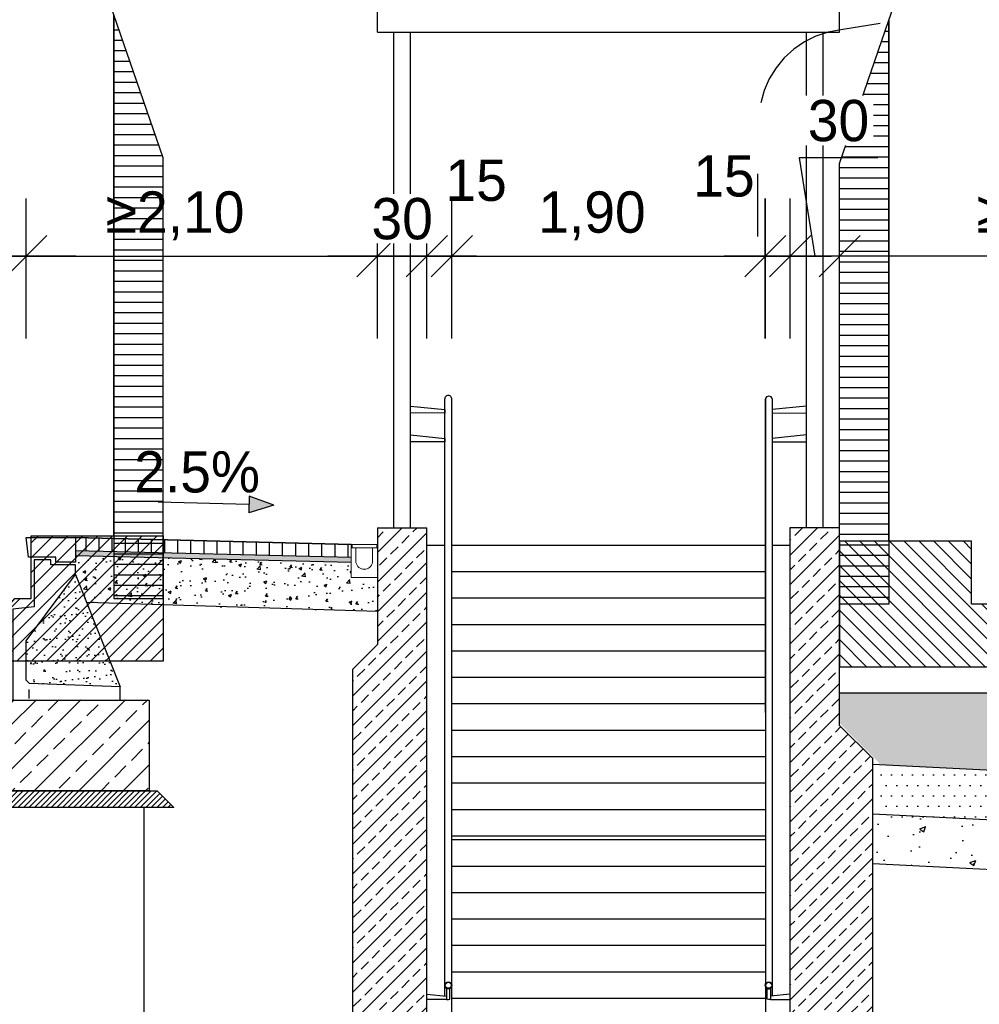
# Model space of a CAD drawing. Extents: x -805 to 3526, y -961 to 1039.
# Tile 462 of 471: x 1587.43 to 1593.24, y 34.54 to 40.51. Entities that reach past the tile are written whole.
import ezdxf
from ezdxf import colors
from ezdxf.entities.mleader import LeaderData, LeaderLine
from ezdxf.enums import TextEntityAlignment as Align
from ezdxf.math import Vec2, Vec3

# ---------------------------------------------------------------- set-up
doc = ezdxf.new("R2010")
doc.units = 0
doc.linetypes.add('AUSGEZOGEN', pattern=[2, 1, 1])
doc.linetypes.add('STRICHPUNKT', pattern=[1, 0.5, -0.25, 0, -0.25])
doc.layers.get('0').update_dxf_attribs({"color": 251})
for name, color, linetype in [('361___H__Lichtraumprofil GC Hauptgleise', 8, 'Continuous'), ('_IB_Konstruktion geschnitten', 4, 'Continuous'), ('Lichtraumprofil', 9, 'Continuous'), ('Schnitt 3 m', 251, 'Continuous'), ('TTK-B-Gleis', 254, 'Continuous'), ('TTK-P-Entwässerung', 162, 'AUSGEZOGEN'), ('TTK-P-Gleisachse', 250, 'Continuous'), ('TTK-P-Planung', 12, 'Continuous'), ('TTK-P-PU', 12, 'Continuous'), ('TTK-P-TEXT', 12, 'AUSGEZOGEN'), ('TTK-P-Verm', 251, 'Continuous')]:
    doc.layers.add(name, color=color, linetype=linetype)
for name, color, linetype, lineweight in [('EB-2236S-BSTG-FUND-SRA', 7, 'Continuous', 25), ('EB-2236S-BSTG-SAUB-SRA', 7, 'Continuous', 25), ('EB-2236S-DS-TS-LIN', 162, 'Continuous', 25), ('EB-2236S-DS-TS-SRA', 42, 'Continuous', 25), ('EB-2236S-GLEISACHSE-LIN', 7, 'STRICHPUNKT', 25), ('EB-2236S-HINTERFUE-SRA', 7, 'Continuous', 25), ('EB-2236S-PLANUM-LIN', 12, 'Continuous', 35), ('EB-2236S-Q-BAHNSTEIG-LIN', 162, 'Continuous', 25), ('TTK-B-Bestand', 252, 'Continuous', 35), ('TTK-P-Treppe oben', 12, 'Continuous', 25)]:
    doc.layers.add(name, color=color, linetype=linetype, lineweight=lineweight)
doc.styles.add('AKG DIN 6776', font='AKG_DIN67.TTF')
doc.styles.add('TTK AKG DIN 6776', font='AKG_DIN67.TTF', dxfattribs={"height": 0.25})
doc.dimstyles.new('TTK', dxfattribs={"dimtxt": 2.5, "dimasz": 2.5, "dimexe": 3.5, "dimexo": 0.1, "dimgap": 1, "dimtad": 1, "dimzin": 0, "dimtxsty": 'AKG DIN 6776', "dimblk": 'OBLIQUE', "dimcen": -0.09, "dimdle": 3, "dimclrd": 256, "dimclre": 256, "dimclrt": 256, "dimadec": 3, "dimazin": 0, "dimtfac": 1, "dimtofl": 0, "dimtmove": 0, "dimatfit": 3, "dimldrblk": 'OBLIQUE', "dimfxl": 7, "dimfxlon": 1, "dimtolj": 1, "dimtzin": 0, "dimlwd": -1, "dimlwe": -1, "dimarcsym": 0})
doc.dimstyles.new('TTK$6', dxfattribs={"dimtxt": 2.5, "dimasz": 2.5, "dimexe": 3.5, "dimexo": 0.1, "dimgap": 1, "dimtad": 1, "dimzin": 0, "dimtxsty": 'AKG DIN 6776', "dimblk": 'OBLIQUE', "dimcen": -0.09, "dimdle": 3, "dimse1": 1, "dimse2": 1, "dimclrd": 256, "dimclre": 256, "dimclrt": 256, "dimadec": 3, "dimazin": 0, "dimtfac": 1, "dimtofl": 0, "dimtmove": 0, "dimatfit": 3, "dimldrblk": 'OBLIQUE', "dimfxl": 7, "dimfxlon": 1, "dimtolj": 1, "dimtzin": 0, "dimlwd": -1, "dimlwe": -1, "dimarcsym": 0})
pattern_1 = [(0, (-142.05051, 86.792254), (1e-17, 0.0635), [])]
pattern_2 = [(45, (-142.05051, 87.43236), (-0.04490128, 0.04490128), [])]
pattern_3 = [(0, (-620.239846, 50.22719), (1e-17, 0.0635), [])]
pattern_4 = [(45, (-620.239846, 50.867296), (-0.0449012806, 0.0449012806), [])]

# ---------------------------------------------------------------- blocks, each defined once
blk = doc.blocks.new('Pvi_Bstg76l')
at = {"color": 0}
blk.add_line((-0.3, -0.225), (-0.57, -0.905), dxfattribs=at)
for points in [[(0, 0), (-0.3, 0), (-0.3, -0.15), (-0.18, -0.15), (-0.18, -0.12), (-0.015, -0.12)], [(0.08, -0.985), (-0.57, -0.985), (-0.57, -0.905), (-0.02, -0.885), (0, -0.865), (0, -0.625), (-0.3, -0.225), (-0.3, -0.165), (-0.15, -0.165), (-0.15, -0.135), (-0.05, -0.135), (-0.05, -0.42), (0.08, -0.435)]]:
    blk.add_lwpolyline(points, close=True, dxfattribs=at)
blk = doc.blocks.new('_OBLIQUE')
at = {"color": 0, "linetype": 'ByBlock'}
blk.add_line((-0.5, -0.5), (0.5, 0.5), dxfattribs=at)
blk = doc.blocks.new('*D657')
at = {"layer": 'DEFPOINTS', "color": 0}
for p in [(1592.3941, 39.0763), (1592.3941, 37.3359), (1594.8941, 37.3359)]:
    blk.add_point(p, dxfattribs=at)
at = {"layer": 'TTK-P-Verm'}
for p, q in [((1592.3941, 38.5763), (1592.3941, 39.4263)), ((1594.8941, 38.5763), (1594.8941, 39.4263)), ((1595.1941, 39.0763), (1592.0941, 39.0763))]:
    blk.add_line(p, q, dxfattribs=at)
at = {"layer": 'TTK-P-Verm', "xscale": 0.25, "yscale": 0.25, "zscale": 0.25, "rotation": 180}
blk.add_blockref('_OBLIQUE', (1592.3941, 39.0763), dxfattribs=at)
at = {"layer": 'TTK-P-Verm', "xscale": 0.25, "yscale": 0.25, "zscale": 0.25}
blk.add_blockref('_OBLIQUE', (1594.8941, 39.0763), dxfattribs=at)
at = {"layer": 'TTK-P-Verm', "insert": (1593.6441, 39.3202), "char_height": 0.25, "attachment_point": 5, "style": 'AKG DIN 6776'}
blk.add_mtext('\\A1;{\\fArial|b0|i0|c0|p34;≥}2,50', dxfattribs=at)
blk = doc.blocks.new('A$C59C97115')
at = {"layer": 'Lichtraumprofil', "transparency": 33554559}
h = blk.add_hatch(dxfattribs=at)
h.set_pattern_fill('ANSI31', color=42, scale=0.02, angle=315)
h.set_pattern_definition(pattern_1)
h.paths.add_polyline_path([(-2.2, 3.9172), (-2.5, 3.05), (-2.5, 0.38), (-2.2, 0.38)])
h = blk.add_hatch(dxfattribs=at)
h.set_pattern_fill('ANSI31', color=42, scale=0.02, angle=315)
h.set_pattern_definition(pattern_1)
h.paths.add_polyline_path([(2.2, 3.9172), (2.5, 3.05), (2.5, 0.38), (2.2, 0.38)])
h = blk.add_hatch(dxfattribs=at)
h.set_pattern_fill('ANSI31', color=42, scale=0.02)
h.set_pattern_definition(pattern_2)
h.paths.add_polyline_path([(-1.6, 0.38), (-1.7, 0.38), (-1.7, 0.76), (-2.2, 0.76), (-2.5, 0.76), (-2.5, 0), (-1.275, 0)])
h = blk.add_hatch(dxfattribs=at)
h.set_pattern_fill('ANSI31', color=42, scale=0.02)
h.set_pattern_definition(pattern_2)
h.paths.add_polyline_path([(1.6, 0.38), (1.7, 0.38), (1.7, 0.76), (2.2, 0.76), (2.5, 0.76), (2.5, 0), (1.275, 0)])
at = {"layer": 'Lichtraumprofil', "color": 42}
for p, q in [((-2.2, 3.9172), (-1.86, 4.9)), ((-1.86, 4.9), (-1.51, 4.9)), ((-1.615, 4.9), (0, 4.9)), ((1.615, 4.9), (0, 4.9)), ((1.86, 4.9), (1.51, 4.9)), ((2.2, 3.9172), (1.86, 4.9)), ((-2.2, 0.76), (-2.2, 3.9172)), ((2.2, 0.76), (2.2, 3.9172)), ((-1.7, 0.76), (-2.2, 0.76)), ((-1.7, 0.38), (-1.7, 0.76)), ((1.7, 0.38), (1.7, 0.76)), ((1.7, 0.76), (2.2, 0.76)), ((-1.6, 0.38), (-1.7, 0.38)), ((-1.275, 0), (-1.6, 0.38)), ((1.275, 0), (1.6, 0.38)), ((1.6, 0.38), (1.7, 0.38)), ((0, 0), (-1.275, 0)), ((0, 0), (1.275, 0))]:
    blk.add_line(p, q, dxfattribs=at)
at = {"layer": 'Lichtraumprofil', "color": 42, "flags": 128}
for points in [[(-1.51, 4.9), (-1.51, 5.85), (-1.11, 6.15), (0, 6.15), (0, 4.9), (-1.51, 4.9)], [(1.51, 4.9), (1.51, 5.85), (1.11, 6.15), (0, 6.15), (0, 4.9), (1.51, 4.9)], [(-2.2, 3.9172), (-2.2, 0.38), (-2.5, 0.38), (-2.5, 3.05), (-2.2, 3.9172)], [(2.2, 3.9172), (2.2, 0.38), (2.5, 0.38), (2.5, 3.05), (2.2, 3.9172)], [(-2.5, 0.76), (-2.5, 0), (-1.275, 0), (-1.6, 0.38), (-1.7, 0.38), (-1.7, 0.76), (-2.2, 0.76), (-2.2, 0.76), (-2.5, 0.76)], [(2.5, 0.76), (2.5, 0), (1.275, 0), (1.6, 0.38), (1.7, 0.38), (1.7, 0.76), (2.2, 0.76), (2.2, 0.76), (2.5, 0.76)]]:
    blk.add_lwpolyline(points, dxfattribs=at)
blk = doc.blocks.new('*D656')
at = {"layer": 'DEFPOINTS', "color": 0}
for p in [(1589.5945, 39.0763), (1589.5945, 37.4303), (1587.4678, 37.3737)]:
    blk.add_point(p, dxfattribs=at)
at = {"layer": 'TTK-P-Verm'}
for p, q in [((1587.4678, 38.5763), (1587.4678, 39.4263)), ((1589.5945, 38.5763), (1589.5945, 39.4263)), ((1587.1678, 39.0763), (1589.8945, 39.0763))]:
    blk.add_line(p, q, dxfattribs=at)
at = {"layer": 'TTK-P-Verm', "xscale": 0.25, "yscale": 0.25, "zscale": 0.25, "rotation": 180}
blk.add_blockref('_OBLIQUE', (1587.4678, 39.0763), dxfattribs=at)
at = {"layer": 'TTK-P-Verm', "xscale": 0.25, "yscale": 0.25, "zscale": 0.25}
blk.add_blockref('_OBLIQUE', (1589.5945, 39.0763), dxfattribs=at)
at = {"layer": 'TTK-P-Verm', "insert": (1588.3678, 39.3202), "char_height": 0.25, "attachment_point": 5, "style": 'AKG DIN 6776'}
blk.add_mtext('\\A1;{\\fArial|b0|i0|c0|p34;≥}2,10', dxfattribs=at)
blk = doc.blocks.new('*D646')
at = {"layer": 'DEFPOINTS', "color": 0}
for p in [(1592.0941, 39.0763), (1592.0941, 37.4328), (1592.3941, 37.4328)]:
    blk.add_point(p, dxfattribs=at)
at = {"layer": 'TTK-P-Verm'}
for p, q in [((1592.6246, 39.6708), (1592.1496, 39.6708)), ((1592.1496, 39.6708), (1592.2441, 39.0763)), ((1592.0941, 38.5763), (1592.0941, 39.4263)), ((1592.3941, 38.5763), (1592.3941, 39.4263)), ((1592.6941, 39.0763), (1591.7941, 39.0763))]:
    blk.add_line(p, q, dxfattribs=at)
at = {"layer": 'TTK-P-Verm', "xscale": 0.25, "yscale": 0.25, "zscale": 0.25, "rotation": 180}
blk.add_blockref('_OBLIQUE', (1592.0941, 39.0763), dxfattribs=at)
at = {"layer": 'TTK-P-Verm', "xscale": 0.25, "yscale": 0.25, "zscale": 0.25}
blk.add_blockref('_OBLIQUE', (1592.3941, 39.0763), dxfattribs=at)
at = {"layer": 'TTK-P-Verm', "insert": (1592.3871, 39.8959), "char_height": 0.25, "attachment_point": 5, "style": 'AKG DIN 6776', "bg_fill": 3, "box_fill_scale": 1.1, "bg_fill_color": 256, "bg_fill_true_color": 13158600, "bg_fill_transparency": 0}
blk.add_mtext('\\A1;30', dxfattribs=at)
blk = doc.blocks.new('*D655')
at = {"layer": 'DEFPOINTS', "color": 0}
for p in [(1590.0444, 39.0763), (1589.8941, 37.3258), (1590.0444, 37.3258)]:
    blk.add_point(p, dxfattribs=at)
at = {"layer": 'TTK-P-Verm'}
for p, q in [((1589.8941, 38.5763), (1589.8941, 39.4263)), ((1590.0444, 38.5763), (1590.0444, 39.4263)), ((1589.8941, 39.0763), (1589.6441, 39.0763)), ((1590.0444, 39.0763), (1590.2944, 39.0763))]:
    blk.add_line(p, q, dxfattribs=at)
at = {"layer": 'TTK-P-Verm', "xscale": 0.25, "yscale": 0.25, "zscale": 0.25}
blk.add_blockref('_OBLIQUE', (1589.8941, 39.0763), dxfattribs=at)
at = {"layer": 'TTK-P-Verm', "xscale": 0.25, "yscale": 0.25, "zscale": 0.25, "rotation": 180}
blk.add_blockref('_OBLIQUE', (1590.0444, 39.0763), dxfattribs=at)
at = {"layer": 'TTK-P-Verm', "insert": (1590.1924, 39.534), "char_height": 0.25, "attachment_point": 5, "style": 'AKG DIN 6776'}
blk.add_mtext('\\A1;15', dxfattribs=at)
blk = doc.blocks.new('*D654')
at = {"layer": 'DEFPOINTS', "color": 0}
for p in [(1592.0941, 39.0763), (1591.9438, 37.3328), (1592.0941, 37.3328)]:
    blk.add_point(p, dxfattribs=at)
at = {"layer": 'TTK-P-Verm'}
for p, q in [((1591.9438, 38.5763), (1591.9438, 39.4263)), ((1592.0941, 38.5763), (1592.0941, 39.4263)), ((1591.9438, 39.0763), (1591.6938, 39.0763)), ((1592.0941, 39.0763), (1592.3441, 39.0763))]:
    blk.add_line(p, q, dxfattribs=at)
at = {"layer": 'TTK-P-Verm', "xscale": 0.25, "yscale": 0.25, "zscale": 0.25}
blk.add_blockref('_OBLIQUE', (1591.9438, 39.0763), dxfattribs=at)
at = {"layer": 'TTK-P-Verm', "xscale": 0.25, "yscale": 0.25, "zscale": 0.25, "rotation": 180}
blk.add_blockref('_OBLIQUE', (1592.0941, 39.0763), dxfattribs=at)
at = {"layer": 'TTK-P-Verm', "insert": (1591.6934, 39.5607), "char_height": 0.25, "attachment_point": 5, "style": 'AKG DIN 6776'}
blk.add_mtext('\\A1;15', dxfattribs=at)
blk = doc.blocks.new('*D549')
at = {"layer": 'DEFPOINTS', "color": 0}
for p in [(1594.653, 36.7397), (1594.3062, 36.5752), (8.2233, 0)]:
    blk.add_point(p, dxfattribs=at)
at = {"layer": 'TTK-B-Bestand', "insert": (1594.1093, 36.9835), "char_height": 0.25, "attachment_point": 5, "style": 'AKG DIN 6776'}
blk.add_mtext('\\A1;36,588', dxfattribs=at)
blk = doc.blocks.new('*D650')
at = {"layer": 'DEFPOINTS', "color": 0}
for p in [(1585.7974, 39.0763), (1585.7974, 37.3359), (1587.4678, 37.3359)]:
    blk.add_point(p, dxfattribs=at)
at = {"layer": 'TTK-P-Verm'}
for p, q in [((1585.7974, 38.5763), (1585.7974, 39.4263)), ((1587.4678, 38.5763), (1587.4678, 39.4263)), ((1587.7678, 39.0763), (1585.4974, 39.0763))]:
    blk.add_line(p, q, dxfattribs=at)
at = {"layer": 'TTK-P-Verm', "xscale": 0.25, "yscale": 0.25, "zscale": 0.25, "rotation": 180}
blk.add_blockref('_OBLIQUE', (1585.7974, 39.0763), dxfattribs=at)
at = {"layer": 'TTK-P-Verm', "xscale": 0.25, "yscale": 0.25, "zscale": 0.25}
blk.add_blockref('_OBLIQUE', (1587.4678, 39.0763), dxfattribs=at)
at = {"layer": 'TTK-P-Verm', "insert": (1586.6326, 39.3201), "char_height": 0.25, "attachment_point": 5, "style": 'AKG DIN 6776'}
blk.add_mtext('\\A1;1,67', dxfattribs=at)
blk = doc.blocks.new('*D648')
at = {"layer": 'DEFPOINTS', "color": 0}
for p in [(1589.5945, 39.0763), (1589.5945, 37.4303), (1589.8941, 37.4328)]:
    blk.add_point(p, dxfattribs=at)
at = {"layer": 'TTK-P-Verm'}
for p, q in [((1589.5945, 38.5763), (1589.5945, 39.4263)), ((1589.8941, 38.5763), (1589.8941, 39.4263)), ((1590.1941, 39.0763), (1589.2945, 39.0763))]:
    blk.add_line(p, q, dxfattribs=at)
at = {"layer": 'TTK-P-Verm', "xscale": 0.25, "yscale": 0.25, "zscale": 0.25, "rotation": 180}
blk.add_blockref('_OBLIQUE', (1589.5945, 39.0763), dxfattribs=at)
at = {"layer": 'TTK-P-Verm', "xscale": 0.25, "yscale": 0.25, "zscale": 0.25}
blk.add_blockref('_OBLIQUE', (1589.8941, 39.0763), dxfattribs=at)
at = {"layer": 'TTK-P-Verm', "insert": (1589.7443, 39.3015), "char_height": 0.25, "attachment_point": 5, "style": 'AKG DIN 6776', "bg_fill": 3, "box_fill_scale": 1.1, "bg_fill_color": 256, "bg_fill_true_color": 13158600, "bg_fill_transparency": 0}
blk.add_mtext('\\A1;30', dxfattribs=at)
blk = doc.blocks.new('*D647')
at = {"layer": 'DEFPOINTS', "color": 0}
for p in [(1591.9441, 39.0763), (1590.0445, 37.8554), (1591.9441, 37.8305)]:
    blk.add_point(p, dxfattribs=at)
at = {"layer": 'TTK-P-Verm'}
for p, q in [((1590.0445, 38.5763), (1590.0445, 39.4263)), ((1591.9441, 38.5763), (1591.9441, 39.4263)), ((1589.7445, 39.0763), (1592.2441, 39.0763))]:
    blk.add_line(p, q, dxfattribs=at)
at = {"layer": 'TTK-P-Verm', "xscale": 0.25, "yscale": 0.25, "zscale": 0.25, "rotation": 180}
blk.add_blockref('_OBLIQUE', (1590.0445, 39.0763), dxfattribs=at)
at = {"layer": 'TTK-P-Verm', "xscale": 0.25, "yscale": 0.25, "zscale": 0.25}
blk.add_blockref('_OBLIQUE', (1591.9441, 39.0763), dxfattribs=at)
at = {"layer": 'TTK-P-Verm', "insert": (1590.8938, 39.3201), "char_height": 0.25, "attachment_point": 5, "style": 'AKG DIN 6776', "bg_fill": 3, "box_fill_scale": 1.1, "bg_fill_color": 256, "bg_fill_true_color": 13158600, "bg_fill_transparency": 0}
blk.add_mtext('\\A1;1,90', dxfattribs=at)
blk = doc.blocks.new('*D583')
at = {"layer": 'DEFPOINTS', "color": 0}
for p in [(1589.5945, 44.1575), (1589.4344, 37.3294), (1589.5945, 37.3298)]:
    blk.add_point(p, dxfattribs=at)
at = {"layer": 'TTK-P-Verm'}
for p, q in [((1589.1827, 44.6507), (1589.6074, 44.6507)), ((1589.6074, 44.6507), (1589.5145, 44.1575)), ((1589.4344, 43.4575), (1589.4344, 44.5075)), ((1589.5945, 43.4575), (1589.5945, 44.5075)), ((1589.1344, 44.1575), (1589.8945, 44.1575))]:
    blk.add_line(p, q, dxfattribs=at)
at = {"layer": 'TTK-P-Verm', "xscale": 0.25, "yscale": 0.25, "zscale": 0.25}
blk.add_blockref('_OBLIQUE', (1589.4344, 44.1575), dxfattribs=at)
at = {"layer": 'TTK-P-Verm', "xscale": 0.25, "yscale": 0.25, "zscale": 0.25, "rotation": 180}
blk.add_blockref('_OBLIQUE', (1589.5945, 44.1575), dxfattribs=at)
at = {"layer": 'TTK-P-Verm', "insert": (1589.395, 44.8757), "char_height": 0.25, "attachment_point": 5, "style": 'AKG DIN 6776'}
blk.add_mtext('\\A1;16', dxfattribs=at)
blk = doc.blocks.new('_None')
blk = doc.blocks.new('Lichtraumprofil Bestand')
at = {"layer": 'Lichtraumprofil', "transparency": 33554559}
h = blk.add_hatch(dxfattribs=at)
h.set_pattern_fill('ANSI31', color=254, scale=0.02, angle=315)
h.set_pattern_definition(pattern_3)
h.paths.add_polyline_path([(-2.2, 3.9172), (-2.5, 3.05), (-2.5, 0.38), (-2.2, 0.38)])
h = blk.add_hatch(dxfattribs=at)
h.set_pattern_fill('ANSI31', color=254, scale=0.02, angle=315)
h.set_pattern_definition(pattern_3)
h.paths.add_polyline_path([(2.2, 3.9172), (2.5, 3.05), (2.5, 0.38), (2.2, 0.38)])
h = blk.add_hatch(dxfattribs=at)
h.set_pattern_fill('ANSI31', color=254, scale=0.02)
h.set_pattern_definition(pattern_4)
h.paths.add_polyline_path([(-1.6, 0.38), (-1.7, 0.38), (-1.7, 0.76), (-2.2, 0.76), (-2.5, 0.76), (-2.5, 0), (-1.275, 0)])
h = blk.add_hatch(dxfattribs=at)
h.set_pattern_fill('ANSI31', color=254, scale=0.02)
h.set_pattern_definition(pattern_4)
h.paths.add_polyline_path([(1.6, 0.38), (1.7, 0.38), (1.7, 0.76), (2.2, 0.76), (2.5, 0.76), (2.5, 0), (1.275, 0)])
at = {"layer": 'EB-2236S-GLEISACHSE-LIN', "color": 254, "ltscale": 3}
blk.add_line((0, -0.1626), (0, 6.5244), dxfattribs=at)
at = {"layer": 'Lichtraumprofil', "color": 254}
for p, q in [((-2.2, 3.9172), (-1.86, 4.9)), ((-1.86, 4.9), (-1.51, 4.9)), ((-1.615, 4.9), (0, 4.9)), ((1.86, 4.9), (1.51, 4.9)), ((2.2, 3.9172), (1.86, 4.9)), ((-2.2, 0.76), (-2.2, 3.9172)), ((2.2, 0.76), (2.2, 3.9172)), ((-1.7, 0.76), (-2.2, 0.76)), ((-1.7, 0.38), (-1.7, 0.76)), ((-1.6, 0.38), (-1.7, 0.38)), ((-1.275, 0), (-1.6, 0.38)), ((1.275, 0), (1.6, 0.38)), ((0, 0), (-1.275, 0)), ((0, 0), (1.275, 0))]:
    blk.add_line(p, q, dxfattribs=at)
at = {"layer": 'Lichtraumprofil', "color": 254, "flags": 128}
for points in [[(-1.51, 4.9), (-1.51, 5.85), (-1.11, 6.15), (0, 6.15), (0, 4.9), (-1.51, 4.9)], [(1.51, 4.9), (1.51, 5.85), (1.11, 6.15), (0, 6.15), (0, 4.9), (1.51, 4.9)], [(-2.2, 3.9172), (-2.2, 0.38), (-2.5, 0.38), (-2.5, 3.05), (-2.2, 3.9172)], [(2.2, 3.9172), (2.2, 0.38), (2.5, 0.38), (2.5, 3.05), (2.2, 3.9172)], [(-2.5, 0.76), (-2.5, 0), (-1.275, 0), (-1.6, 0.38), (-1.7, 0.38), (-1.7, 0.76), (-2.2, 0.76), (-2.2, 0.76), (-2.5, 0.76)], [(2.5, 0.76), (2.5, 0), (1.275, 0), (1.6, 0.38), (1.7, 0.38), (1.7, 0.76), (2.2, 0.76), (2.2, 0.76), (2.5, 0.76)]]:
    blk.add_lwpolyline(points, dxfattribs=at)
blk = doc.blocks.new('*D536')
at = {"layer": 'DEFPOINTS', "color": 0}
for p in [(1593.4264, 36.6522), (1593.9095, 36.6522), (733.0659, 0.1071)]:
    blk.add_point(p, dxfattribs=at)
at = {"layer": 'TTK-P-TEXT', "insert": (1594.4538, 36.896), "char_height": 0.25, "attachment_point": 5, "style": 'AKG DIN 6776'}
blk.add_mtext('\\A1;36,589', dxfattribs=at)

msp = doc.modelspace()

# ---------------------------------------------------------------- hatches: boundary and pattern name
at = {"layer": 'EB-2236S-BSTG-FUND-SRA'}
h = msp.add_hatch(dxfattribs=at)
h.set_pattern_fill('ANSI33', color=251, scale=0.03, style=0)
h.set_pattern_definition([(45, (-346.61324, -40.4573), (-0.134703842, 0.134703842), []), (45, (-346.47854, -40.4573), (-0.134703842, 0.134703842), [0.09525, -0.047625])])
h.paths.add_polyline_path([(1588.2128, 36.3887), (1587.3628, 36.3887), (1587.3628, 35.8387), (1588.2128, 35.8387)])
at = {"layer": 'EB-2236S-BSTG-SAUB-SRA'}
h = msp.add_hatch(dxfattribs=at)
h.set_pattern_fill('ANSI31', color=251, scale=0.0075, style=0)
h.set_pattern_definition([(45, (-346.614842, -40.459648), (-0.01683798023, 0.01683798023), [])])
h.paths.add_polyline_path([(1588.3612, 35.7364), (1588.2612, 35.8364), (1587.3112, 35.8364), (1587.2112, 35.7364)])
at = {"layer": 'EB-2236S-DS-TS-SRA'}
h = msp.add_hatch(dxfattribs=at)
h.set_pattern_fill('ANSI31', color=251, scale=0.025, angle=45, style=0)
h.set_pattern_definition([(90, (-346.77724, -40.45969), (-0.079375, 6e-17), [])])
h.paths.add_polyline_path([(1589.4344, 37.3294), (1589.4345, 37.2496), (1587.7662, 37.2913), (1587.7662, 37.3714)])
h = msp.add_hatch(dxfattribs=at)
h.set_pattern_fill('AR-SAND', color=251, scale=0.0005, style=0)
h.set_pattern_definition([(37.5, (-346.613244, -40.455688), (-0.00080001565, 0.02447066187), [0, -0.019304, 0, -0.02159, 0, -0.0206375]), (7.5, (-346.613244, -40.455688), (0.02247616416, 0.03584125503), [0, -0.010414, 0, -0.017399, 0, -0.0066675]), (327.5, (-346.628865, -40.455688), (0.03954961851, 7.185923e-05), [0, -0.00635, 0, -0.02286, 0, -0.029845]), (317.5, (-346.628865, -40.45569), (0.0381778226, 0.01114646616), [0, -0.003175, 0, -0.014986, 0, -0.017145])])
h.paths.add_polyline_path([(1589.4345, 37.2496), (1589.4345, 37.2196), (1587.7662, 37.2613), (1587.7662, 37.2913)])
h = msp.add_hatch(dxfattribs=at)
h.set_pattern_fill('AR-CONC', color=251, scale=0.001, style=0)
h.set_pattern_definition([(50, (-346.61324, -40.45569), (0.182184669, -0.015939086), [0.01905, -0.20955]), (355, (-346.61324, -40.45569), (-0.035243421, 0.191056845), [0.01524, -0.167640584]), (100.451445, (-346.59806, -40.45702), (0.146941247, 0.175117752), [0.016190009, -0.178090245]), (46.1842, (-346.61324, -40.40489), (0.27107904, -0.042042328), [0.028575, -0.314325]), (96.635558, (-346.59065, -40.4084), (0.237404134, 0.247426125), [0.024285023, -0.26713561]), (351.184151, (-346.61324, -40.4049), (0.237404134, 0.247426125), [0.022859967, -0.25145973]), (21, (-346.58784, -40.41759), (0.151614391, -0.102265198), [0.01905, -0.20955]), (326, (-346.58784, -40.41759), (0.061802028, 0.184187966), [0.01524, -0.16764]), (71.451445, (-346.57521, -40.42611), (0.21341642, 0.081922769), [0.016190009, -0.178089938]), (37.5, (-346.613244, -40.45569), (0.0030886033, 0.0845550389), [0, -0.165608, 0, -0.17018, 0, -0.168275]), (7.5, (-346.61324, -40.45569), (0.0668196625, 0.100180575), [0, -0.097028, 0, -0.161798, 0, -0.064135]), (327.5, (-346.669886, -40.45569), (0.1355905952, -0.005728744), [0, -0.0635, 0, -0.19812, 0, -0.26289]), (317.5, (-346.69529, -40.45569), (0.1481291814, 0.025426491), [0, -0.08255, 0, -0.131572, 0, -0.18669])])
h.paths.add_polyline_path([(1589.4345, 37.2196), (1589.4345, 37.1298), (1589.5945, 37.1298), (1589.5944, 36.9225), (1587.8332, 36.9778), (1587.7662, 37.1464), (1587.7662, 37.2613)])
at = {"layer": 'EB-2236S-HINTERFUE-SRA'}
h = msp.add_hatch(dxfattribs=at)
h.set_pattern_fill('AR-SAND', color=251, scale=0.002, style=0)
h.set_pattern_definition([(37.5, (-346.61324, -40.4573), (-0.0032000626, 0.0978826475), [0, -0.077216, 0, -0.08636, 0, -0.08255]), (7.5, (-346.61324, -40.4573), (0.089904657, 0.14336502), [0, -0.041656, 0, -0.069596, 0, -0.02667]), (327.5, (-346.67573, -40.4573), (0.158198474, 0.000287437), [0, -0.0254, 0, -0.09144, 0, -0.11938]), (317.5, (-346.67573, -40.4573), (0.1527112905, 0.044585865), [0, -0.0127, 0, -0.059944, 0, -0.06858])])
h.paths.add_polyline_path([(1587.7678, 37.1487), (1587.4678, 36.7487), (1587.4678, 36.5087), (1587.4878, 36.4887), (1588.0378, 36.4687)])
at = {"layer": 'TTK-B-Gleis'}
h = msp.add_hatch(dxfattribs=at)
h.set_pattern_fill('HEX', color=251, scale=0.008, style=0)
h.set_pattern_definition([(0, (-346.61313, -40.444136), (0, 0.0439940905), [0.0254, -0.0508]), (120, (-346.61313, -40.444136), (-0.0381, -0.0219970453), [0.0254, -0.0508]), (60, (-346.58773, -40.444136), (-0.0381, 0.0219970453), [0.0254, -0.0508])])
h.paths.add_polyline_path([(1597.5886, 35.7462), (1596.5652, 36.4284), (1592.3942, 36.4284), (1592.3942, 36.246), (1592.6442, 35.9934)])
h.paths.add_polyline_path([(1596.1942, 36.2184), (1593.5942, 36.2184), (1593.6232, 36.4284), (1596.1652, 36.4284)], flags=16)
h = msp.add_hatch(dxfattribs=at)
h.set_pattern_fill('DOTS', color=251, scale=0.04, style=0)
h.set_pattern_definition([(0, (-346.613244, -40.457303), (0.03175, 0.0635), [0, -0.0635])])
h.paths.add_polyline_path([(1592.6441, 35.6799), (1592.6441, 35.9802), (1598.6941, 35.6777), (1598.6941, 35.3774)])
h = msp.add_hatch(dxfattribs=at)
h.set_pattern_fill('AR-CONC', color=251, scale=0.002, style=0)
h.set_pattern_definition([(50, (-346.61324, -40.4573), (0.36436934, -0.03187817), [0.0381, -0.4191]), (355, (-346.61324, -40.4573), (-0.07048684, 0.38211369), [0.03048, -0.33528117]), (100.451445, (-346.58288, -40.45996), (0.293882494, 0.350235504), [0.03238002, -0.35618049]), (46.1842, (-346.61324, -40.3557), (0.54215808, -0.08408466), [0.05715, -0.62865]), (96.635558, (-346.56806, -40.3627), (0.47480827, 0.49485225), [0.04857005, -0.53427122]), (351.18415, (-346.61324, -40.3557), (0.47480827, 0.49485225), [0.04571993, -0.50291946]), (21, (-346.56244, -40.3811), (0.303228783, -0.204530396), [0.0381, -0.4191]), (326, (-346.56244, -40.3811), (0.12360406, 0.36837593), [0.03048, -0.33528]), (71.451445, (-346.53717, -40.39815), (0.42683284, 0.16384554), [0.03238002, -0.356179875]), (37.5, (-346.61324, -40.4573), (0.0061772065, 0.169110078), [0, -0.331216, 0, -0.34036, 0, -0.33655]), (7.5, (-346.61324, -40.4573), (0.133639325, 0.20036115), [0, -0.194056, 0, -0.323596, 0, -0.12827]), (327.5, (-346.72653, -40.4573), (0.27118119, -0.011457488), [0, -0.127, 0, -0.39624, 0, -0.52578]), (317.5, (-346.77733, -40.4573), (0.296258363, 0.050852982), [0, -0.1651, 0, -0.263144, 0, -0.37338])])
h.paths.add_polyline_path([(1592.5959, 35.3951), (1592.5959, 35.6955), (1598.6941, 35.3906), (1598.6941, 35.0902)])
at = {"layer": 'TTK-P-PU'}
h = msp.add_hatch(dxfattribs=at)
h.set_pattern_fill('ANSI33', color=251, scale=0.02)
h.set_pattern_definition([(45, (1592.14411, 34.98057), (-0.0898026, 0.0898026), []), (45, (1592.23391, 34.98057), (-0.0898026, 0.0898026), [0.0635, -0.03175])])
h.paths.add_polyline_path([(1592.3941, 37.4328), (1592.0941, 37.4328), (1592.0941, 36.3497), (1592.0941, 33.6254), (1589.8941, 33.6254), (1589.8941, 37.4303), (1589.5945, 37.4303), (1589.5945, 36.7228), (1589.4445, 36.5728), (1589.4445, 33.0265), (1592.5941, 33.0265), (1592.5941, 36.0328), (1592.3941, 36.2328)])

# ---------------------------------------------------------------- linework, layer by layer
at = {"color": 251, "linetype": 'ByBlock'}
for p, q in [((1588.8161, 37.5715), (1588.2662, 37.5852)), ((1588.8173, 37.6215), (1588.8148, 37.5215)), ((1588.966, 37.5678), (1588.8173, 37.6215)), ((1588.966, 37.5678), (1588.8148, 37.5215))]:
    msp.add_line(p, q, dxfattribs=at)
msp.add_solid([(1588.8173, 37.6215), (1588.8148, 37.5215), (1588.966, 37.5678)], dxfattribs=at)
at = {"layer": '_IB_Konstruktion geschnitten', "color": 251}
for points in [[(1589.7944, 38.1676), (1590.0021, 38.1466), (1590.0021, 38.1255), (1589.7944, 38.1263)], [(1592.1941, 38.1676), (1591.9861, 38.1466), (1591.9861, 38.1255), (1592.1941, 38.1264)], [(1589.8941, 34.6044), (1590.013, 34.5924), (1590.0129, 34.5724), (1589.8941, 34.5729)], [(1592.0941, 34.6044), (1591.9752, 34.5924), (1591.9753, 34.5724), (1592.0941, 34.5729)]]:
    msp.add_lwpolyline(points, dxfattribs=at)
for points in [[(1590.0132, 34.6363), (1590.0132, 34.6399), (1590.0101, 34.642)], [(1590.0332, 34.6362), (1590.0332, 34.6398), (1590.0361, 34.6416)], [(1591.9551, 34.6362), (1591.955, 34.6398), (1591.9521, 34.6416)], [(1591.975, 34.6363), (1591.975, 34.6399), (1591.9782, 34.642)]]:
    msp.add_lwpolyline(points, close=True, dxfattribs=at)
for points in [[(1590.0129, 34.5724), (1590.0249, 34.5723), (1590.0329, 34.5753), (1590.0332, 34.6397, -0.250779), (1590.0132, 34.6399)], [(1591.9753, 34.5724), (1591.9633, 34.5723), (1591.9553, 34.5753), (1591.955, 34.6397, 0.250779), (1591.975, 34.6399)]]:
    msp.add_lwpolyline(points, format="xyb", close=True, dxfattribs=at)
for centre, radius in [((1590.0233, 34.6585), 0.0212), ((1590.0233, 34.6585), 0.0182), ((1591.9649, 34.6585), 0.0212), ((1591.9649, 34.6585), 0.0182)]:
    msp.add_circle(centre, radius, dxfattribs=at)
for centre, radius, start, end in [((1590.0233, 38.2116), 0.0212, 358.88152, 180.24573), ((1591.965, 38.2059), 0.0217, 14.13881, 164.52907)]:
    msp.add_arc(centre, radius, start, end, dxfattribs=at)
at = {"layer": 'EB-2236S-DS-TS-LIN', "color": 251, "flags": 128}
for points in [[(1589.4345, 37.2496), (1587.7662, 37.2913)], [(1589.4345, 37.2196), (1587.7662, 37.2613)], [(1589.5945, 36.9225), (1587.8364, 36.9776)]]:
    msp.add_lwpolyline(points, dxfattribs=at)
at = {"layer": 'EB-2236S-PLANUM-LIN', "color": 251, "flags": 128}
msp.add_lwpolyline([(1589.4345, 37.3297), (1587.7662, 37.3714)], dxfattribs=at)
at = {"layer": 'EB-2236S-Q-BAHNSTEIG-LIN', "color": 251, "flags": 128}
for points in [[(1587.3612, 36.3864), (1588.2112, 36.3864), (1588.2112, 35.8364), (1587.3612, 35.8364), (1587.3612, 36.3864)], [(1587.3112, 35.8364), (1588.2612, 35.8364), (1588.3612, 35.7364), (1587.2112, 35.7364), (1587.3112, 35.8364)]]:
    msp.add_lwpolyline(points, dxfattribs=at)
at = {"layer": 'Schnitt 3 m', "color": 251}
for p, q in [((1592.402, 40.4478), (1592.3251, 40.4341)), ((1592.6391, 40.4854), (1592.402, 40.4478)), ((1592.2508, 40.4097), (1592.1808, 40.3751)), ((1592.3251, 40.4341), (1592.2508, 40.4097)), ((1592.1162, 40.331), (1592.0585, 40.2782)), ((1592.1808, 40.3751), (1592.1162, 40.331)), ((1592.0585, 40.2782), (1592.0088, 40.2179)), ((1592.0088, 40.2179), (1591.968, 40.1512)), ((1591.968, 40.1512), (1591.937, 40.0795)), ((1591.937, 40.0795), (1591.9164, 40.0041)), ((1591.8974, 39.5741), (1591.8974, 39.1961)), ((1588.6866, 37.1544), (1588.676, 37.1438)), ((1588.676, 37.1438), (1588.6866, 37.1544)), ((1588.6766, 37.1438), (1588.676, 37.1438)), ((1588.676, 37.1438), (1588.6766, 37.1438)), ((1588.6766, 37.1438), (1588.6872, 37.1544)), ((1588.6872, 37.1544), (1588.6866, 37.1544)), ((1588.6866, 37.1544), (1588.6872, 37.1544)), ((1587.4827, 36.4512), (1587.4827, 36.3955))]:
    msp.add_line(p, q, dxfattribs=at)
at = {"layer": 'TTK-B-Gleis', "color": 251, "flags": 128}
for points in [[(1597.5886, 35.7462), (1596.5652, 36.4284), (1592.3942, 36.4284)], [(1598.6948, 35.6909), (1594.8948, 35.8809), (1592.5948, 35.9959)], [(1598.6948, 35.3905), (1594.8948, 35.5805), (1592.5948, 35.6955)], [(1598.6948, 35.0902), (1594.8948, 35.2802), (1592.5948, 35.3952)]]:
    msp.add_lwpolyline(points, dxfattribs=at)
at = {"layer": 'TTK-P-Entwässerung', "color": 251, "lineweight": 0, "ltscale": 0.01}
for p, q in [((1589.5945, 37.3298), (1589.4345, 37.3298)), ((1589.5945, 37.3098), (1589.4345, 37.3098)), ((1589.4345, 37.3098), (1589.4345, 37.1298)), ((1589.4645, 37.2198), (1589.4645, 37.3098)), ((1589.5645, 37.2198), (1589.5645, 37.3098)), ((1589.5945, 37.3298), (1589.5945, 37.1298)), ((1589.5945, 37.3098), (1589.5945, 37.1298)), ((1589.4345, 37.1298), (1589.5945, 37.1298))]:
    msp.add_line(p, q, dxfattribs=at)
at = {"layer": 'TTK-P-Entwässerung', "color": 251}
for p, q in [((1589.4345, 37.3298), (1589.4345, 37.3098)), ((1589.4385, 37.3298), (1589.4385, 37.3098)), ((1589.5905, 37.3298), (1589.5905, 37.3098))]:
    msp.add_line(p, q, dxfattribs=at)
at = {"layer": 'TTK-P-Entwässerung', "color": 251, "lineweight": 0, "ltscale": 0.01}
msp.add_arc((1589.5145, 37.2301), 0.0511, 191.65539, 348.34461, dxfattribs=at)
at = {"layer": 'TTK-P-Gleisachse', "color": 251, "linetype": 'AUSGEZOGEN', "ltscale": 0.25}
for p, q in [((1591.9437, 38.212), (1591.9441, 33.6254)), ((1591.9441, 38.2117), (1591.9441, 34.5959)), ((1591.9861, 38.2117), (1591.9861, 34.5959))]:
    msp.add_line(p, q, dxfattribs=at)
at = {"layer": 'TTK-P-Planung', "color": 251}
msp.add_line((1592.3942, 36.4294), (1593.6232, 36.4294), dxfattribs=at)
at = {"layer": 'TTK-P-PU', "color": 251}
for p, q in [((1589.5945, 40.4328), (1589.5945, 40.7328)), ((1592.3941, 40.4328), (1592.3941, 40.7328)), ((1589.5945, 40.4328), (1592.3941, 40.4328)), ((1589.6944, 37.4328), (1589.6944, 40.4328)), ((1589.7944, 37.4328), (1589.7944, 40.4328)), ((1592.1941, 37.4328), (1592.1941, 40.4328)), ((1592.2941, 37.4328), (1592.2941, 40.4328)), ((1590.0021, 34.5957), (1590.0021, 38.2115)), ((1590.0441, 33.6254), (1590.0445, 38.2112)), ((1589.5945, 37.4303), (1589.5945, 36.7228)), ((1589.5945, 37.4303), (1589.8941, 37.4303)), ((1589.8941, 33.6254), (1589.8941, 37.4303)), ((1592.0941, 33.6254), (1592.0941, 37.4328)), ((1592.0941, 37.4328), (1592.3941, 37.4328)), ((1592.3941, 36.2328), (1592.3941, 37.4328)), ((1589.8941, 37.3258), (1590.0021, 37.3258)), ((1590.0444, 37.3258), (1591.9441, 37.3258)), ((1591.9861, 37.3258), (1592.0941, 37.3258)), ((1590.0444, 37.1657), (1591.9441, 37.1657)), ((1590.0444, 37.0055), (1591.9441, 37.0055)), ((1590.0444, 36.8454), (1591.9441, 36.8454)), ((1589.5945, 36.7228), (1589.4445, 36.5728)), ((1590.0444, 36.6853), (1591.9441, 36.6853)), ((1589.4445, 33.0265), (1589.4445, 36.5728)), ((1590.0444, 36.5251), (1591.9441, 36.5251)), ((1590.0444, 36.365), (1591.9441, 36.365)), ((1592.3941, 36.2328), (1592.5941, 36.0328)), ((1590.0443, 36.2049), (1591.9441, 36.2049)), ((1590.0443, 36.0447), (1591.9441, 36.0447)), ((1592.5941, 33.0265), (1592.5941, 36.0328)), ((1590.0443, 35.8846), (1591.9441, 35.8846)), ((1588.1803, 35.7364), (1588.1803, 33.3305)), ((1590.0443, 35.7245), (1591.9441, 35.7245)), ((1590.0443, 35.5644), (1591.9441, 35.5644)), ((1590.0443, 35.5412), (1591.9441, 35.5412)), ((1590.0443, 35.381), (1591.9441, 35.381)), ((1590.0443, 35.2209), (1591.9441, 35.2209)), ((1590.0442, 35.0608), (1591.9441, 35.0608)), ((1590.0442, 34.9006), (1591.9441, 34.9006)), ((1590.0442, 34.7405), (1591.9441, 34.7405)), ((1590.0442, 34.5804), (1591.9441, 34.5804))]:
    msp.add_line(p, q, dxfattribs=at)

# ---------------------------------------------------------------- block references
at = {"layer": '361___H__Lichtraumprofil GC Hauptgleise', "color": 251, "xscale": -1}
msp.add_blockref('A$C59C97115', (1594.893, 36.5884), dxfattribs=at)
at = {"layer": 'EB-2236S-Q-BAHNSTEIG-LIN', "color": 251, "xscale": -1}
msp.add_blockref('Pvi_Bstg76l', (1587.4662, 37.3714), dxfattribs=at)
at = {"layer": 'TTK-P-Treppe oben', "color": 251}
msp.add_blockref('Lichtraumprofil Bestand', (1585.7976, 36.6217), dxfattribs=at)

# ---------------------------------------------------------------- texts
at = {"layer": 'TTK-P-TEXT', "color": 251, "style": 'TTK AKG DIN 6776'}
msp.add_text('2.5%%%', height=0.25, dxfattribs=at).set_placement((1588.5022, 37.6444), align=Align.CENTER)

# ---------------------------------------------------------------- dimensions: what is measured, and where the dimension line sits
at = {"layer": 'TTK-B-Bestand', "color": 251}
dim = msp.add_ordinate_dim(feature_location=(1594.3062, 36.5752), offset=(0.2947, 0.1656), dtype=0, origin=(8.2233, 0), text='36,588', dimstyle='TTK$6', override={"dimscale": 0, "dimdec": 3, "dimtmove": 1, "dimfxlon": 0}, dxfattribs=at)
dim.commit()
dim.dimension.update_dxf_attribs({"geometry": '*D549', "text_midpoint": (1594.1093, 36.9835)})
at = {"layer": 'TTK-P-TEXT', "color": 251}
dim = msp.add_ordinate_dim(feature_location=(1593.4264, 36.6522), offset=(0.4831, 0), dtype=0, origin=(733.0659, 0.1071), text='36,589', dimstyle='TTK$6', override={"dimscale": 0, "dimfxlon": 0}, dxfattribs=at)
dim.commit()
dim.dimension.update_dxf_attribs({"geometry": '*D536', "text_midpoint": (1594.4538, 36.896)})
at = {"layer": 'TTK-P-Verm', "color": 251}
for base, p1, p2, picture, middle in [((1590.0444, 39.0763), (1589.8941, 37.3258), (1590.0444, 37.3258), '*D655', (1590.1924, 39.309)), ((1592.0941, 39.0763), (1591.9438, 37.3328), (1592.0941, 37.3328), '*D654', (1591.6934, 39.3357))]:
    dim = msp.add_linear_dim(base=base, p1=p1, p2=p2, dimstyle='TTK', override={"dimscale": 0, "dimdec": 0, "dimlfac": 100, "dimtmove": 1, "dimfxl": 5}, dxfattribs=at)
    dim.commit()
    dim.dimension.update_dxf_attribs({"geometry": picture, "text_midpoint": middle, "dimtype": 160})
dim = msp.add_linear_dim(base=(1585.7974, 39.0763), p1=(1587.4678, 37.3359), p2=(1585.7974, 37.3359), angle=180, dimstyle='TTK', override={"dimscale": 0, "dimfxl": 5}, dxfattribs=at)
dim.commit()
dim.dimension.update_dxf_attribs({"geometry": '*D650', "text_midpoint": (1586.6326, 39.0763), "dimtype": 160})
for base, p1, p2, text, override, picture, middle in [((1589.5945, 39.0763), (1587.4678, 37.3737), (1589.5945, 37.4303), '{\\fArial|b0|i0|c0|p34;≥}2,10', {"dimscale": 0, "dimtmove": 0, "dimfxl": 5}, '*D656', (1588.3678, 39.0763)), ((1592.3941, 39.0763), (1594.8941, 37.3359), (1592.3941, 37.3359), '{\\fArial|b0|i0|c0|p34;≥}2,50', {"dimscale": 0, "dimfxl": 5}, '*D657', (1593.6441, 39.0763))]:
    dim = msp.add_linear_dim(base=base, p1=p1, p2=p2, angle=180, text=text, dimstyle='TTK', override=override, dxfattribs=at)
    dim.commit()
    dim.dimension.update_dxf_attribs({"geometry": picture, "text_midpoint": middle, "dimtype": 160})

# ---------------------------------------------------------------- next in the draw order: dimensions: what is measured, and where the dimension line sits
dim = msp.add_linear_dim(base=(1589.5945, 39.0763), p1=(1589.8941, 37.4328), p2=(1589.5945, 37.4303), dimstyle='TTK', override={"dimscale": 0, "dimdec": 0, "dimlfac": 100, "dimtmove": 0, "dimfxl": 5, "dimtfill": 1}, dxfattribs=at)
dim.commit()
dim.dimension.update_dxf_attribs({"geometry": '*D648', "text_midpoint": (1589.7443, 39.0763), "dimtype": 160})

# ---------------------------------------------------------------- next in the draw order: dimensions: what is measured, and where the dimension line sits
dim = msp.add_linear_dim(base=(1591.9441, 39.0763), p1=(1590.0445, 37.8554), p2=(1591.9441, 37.8305), dimstyle='TTK', override={"dimscale": 0, "dimtmove": 0, "dimfxl": 5, "dimtfill": 1}, dxfattribs=at)
dim.commit()
dim.dimension.update_dxf_attribs({"geometry": '*D647', "text_midpoint": (1590.8938, 39.0763), "dimtype": 160})

# ---------------------------------------------------------------- next in the draw order: linework, layer by layer
at = {"layer": '_IB_Konstruktion geschnitten', "color": 251}
msp.add_lwpolyline([(1589.7944, 37.9926), (1590.0021, 37.9716), (1590.0021, 37.9505), (1589.7944, 37.9513)], dxfattribs=at)

# ---------------------------------------------------------------- next in the draw order: dimensions: what is measured, and where the dimension line sits
at = {"layer": 'TTK-P-Verm', "color": 251}
for base, p1, p2, override, picture, middle in [((1589.5945, 44.1575), (1589.4344, 37.3294), (1589.5945, 37.3298), {"dimscale": 0, "dimdec": 0, "dimlfac": 100, "dimtmove": 1}, '*D583', (1589.5074, 44.6507)), ((1592.0941, 39.0763), (1592.3941, 37.4328), (1592.0941, 37.4328), {"dimscale": 0, "dimdec": 0, "dimlfac": 100, "dimtmove": 1, "dimfxl": 5, "dimtfill": 1}, '*D646', (1592.2496, 39.6708))]:
    dim = msp.add_linear_dim(base=base, p1=p1, p2=p2, dimstyle='TTK', override=override, dxfattribs=at)
    dim.commit()
    dim.dimension.update_dxf_attribs({"geometry": picture, "text_midpoint": middle, "dimtype": 160})

# ---------------------------------------------------------------- next in the draw order: linework, layer by layer
at = {"layer": '_IB_Konstruktion geschnitten', "color": 251}
msp.add_lwpolyline([(1592.1941, 37.9926), (1591.9861, 37.9716), (1591.9861, 37.9505), (1592.1941, 37.9514)], dxfattribs=at)

# ---------------------------------------------------------------- next in the draw order: leaders
at = {"layer": 'TTK-P-TEXT', "color": 251}
ml = msp.add_multileader_mtext('Standard', dxfattribs=at)
ml.set_content('\\A1;Bodenaustausch\\PFSS-Material nach ZTV SoB-StB20\\Pder Körnung 0/32 bis 0/45', color=256, style='AKG DIN 6776')
ml.set_leader_properties(color=256)
ml.set_arrow_properties(name='NONE')
ml.build(insert=Vec2(0, 0))
ml.multileader.update_dxf_attribs({"dogleg_length": 3, "arrow_head_size": 0.3, "scale": 0.1})
ctx = ml.context
ctx.base_point, ctx.scale, ctx.char_height, ctx.arrow_head_size, ctx.landing_gap_size, ctx.plane_origin = Vec3(1590.8799, 41.6689), 0.1, 0.25, 0.3, 0.1, Vec3(1589.5856, 41.1079)
notes = []
notes.append((ctx, [(0, (1, 1, 0), (1590.5799, 41.7046), (1, 0), 0.3, [(0, [(1589.5856, 41.1079)], 0, [])])]))
ctx.mtext.insert, ctx.mtext.flow_direction = Vec3(1590.9799, 41.8296), 5
ctx.mtext.has_bg_fill, ctx.mtext.bg_color, ctx.mtext.bg_scale_factor, ctx.mtext.bg_transparency, ctx.mtext.use_window_bg_color = 1, -1027028792, 1.5, 0, 1
for ctx, leaders in notes:
    for number, flags, end, landing, length, lines in leaders:
        leader = LeaderData()
        leader.index, (leader.has_last_leader_line, leader.has_dogleg_vector, leader.attachment_direction) = number, flags
        leader.last_leader_point, leader.dogleg_vector, leader.dogleg_length = Vec3(end), Vec3(landing), length
        for number, points, colour, breaks in lines:
            line = LeaderLine()
            line.index, line.vertices, line.color, line.breaks = number, Vec3.list(points), colors.encode_raw_color(colour), breaks
            leader.lines.append(line)
        ctx.leaders.append(leader)

doc.saveas('drawing.dxf')
